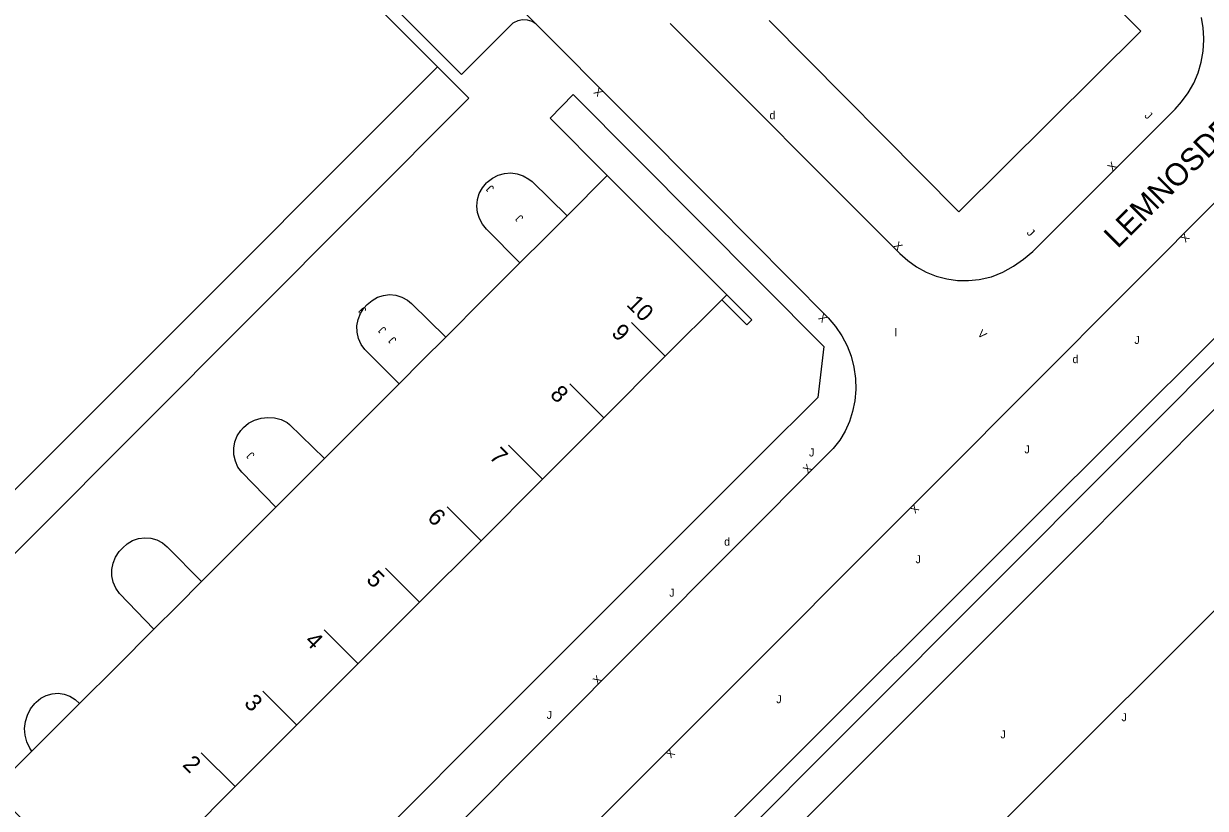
# Model space of a CAD drawing. Extents: x 134999 to 136502, y 457398 to 459002.
# Drawn here: x 136324 to 136397.9, y 458465.6 to 458514.6 of the extents above; entities that cross this region are included whole.
import ezdxf

# ---------------------------------------------------------------- set-up
doc = ezdxf.new("R2010")
doc.units = 0
for name, color, linetype in [('RI_DGTB_15', 7, 'Continuous'), ('RI_DGTB_18', 7, 'Continuous'), ('RI_DGTB_19', 7, 'Continuous'), ('RI_DGTB_29', 7, 'Continuous'), ('RI_DGTB_3', 7, 'Continuous'), ('RI_DGTB_30', 7, 'Continuous'), ('RI_DGTB_31', 7, 'Continuous'), ('RI_DGTB_35', 7, 'Continuous'), ('RI_DGTB_36', 7, 'Continuous'), ('RI_DGTB_37', 7, 'Continuous'), ('RI_DGTB_43', 7, 'Continuous'), ('RI_DGTB_48', 7, 'Continuous'), ('RI_DGTB_53', 7, 'Continuous'), ('RI_DGTB_54', 7, 'Continuous')]:
    doc.layers.add(name, color=color, linetype=linetype)

msp = doc.modelspace()

# ---------------------------------------------------------------- linework, layer by layer
at = {"layer": 'RI_DGTB_15'}
for p, q in [((136364.13, 458493.812), (136362.008, 458495.933)), ((136360.291, 458489.97), (136358.169, 458492.091)), ((136356.452, 458486.128), (136354.33, 458488.249)), ((136352.613, 458482.286), (136350.491, 458484.407)), ((136348.774, 458478.444), (136346.652, 458480.565)), ((136344.935, 458474.602), (136342.813, 458476.723)), ((136341.096, 458470.76), (136338.974, 458472.881)), ((136337.257, 458466.918), (136335.135, 458469.039))]:
    msp.add_line(p, q, dxfattribs=at)
at = {"layer": 'RI_DGTB_18'}
msp.add_lwpolyline([(136422.182, 458501.627), (136344.334, 458423.872), (136338.598, 458418.177)], dxfattribs=at)
at = {"layer": 'RI_DGTB_19'}
msp.add_lwpolyline([(136349.904, 458511.901), (136311.407, 458473.379), (136311.01, 458473.788)], dxfattribs=at)
at = {"layer": 'RI_DGTB_3'}
for p, q in [((136357.996, 458502.599), (136360.506, 458505.111)), ((136360.506, 458505.111), (136367.969, 458497.654)), ((136356.662, 458501.264), (136357.996, 458502.599)), ((136355.045, 458499.646), (136356.662, 458501.264)), ((136352.815, 458497.415), (136355.045, 458499.646)), ((136367.665, 458497.35), (136367.969, 458497.654)), ((136350.413, 458495.012), (136352.815, 458497.415)), ((136364.108, 458493.79), (136367.665, 458497.35)), ((136348.965, 458493.564), (136350.413, 458495.012)), ((136360.227, 458489.906), (136364.108, 458493.79)), ((136347.5, 458492.097), (136348.965, 458493.564)), ((136345.095, 458489.69), (136347.5, 458492.097)), ((136342.831, 458487.425), (136345.095, 458489.69)), ((136356.406, 458486.084), (136360.227, 458489.906)), ((136341.311, 458485.903), (136342.831, 458487.425)), ((136339.791, 458484.382), (136341.311, 458485.903)), ((136352.551, 458482.226), (136356.406, 458486.084)), ((136337.468, 458482.057), (136339.791, 458484.382)), ((136335.154, 458479.741), (136337.468, 458482.057)), ((136348.773, 458478.445), (136352.551, 458482.226)), ((136333.64, 458478.225), (136335.154, 458479.741)), ((136344.938, 458474.608), (136348.773, 458478.445)), ((136332.171, 458476.756), (136333.64, 458478.225)), ((136329.83, 458474.414), (136332.171, 458476.756)), ((136341.044, 458470.71), (136344.938, 458474.608)), ((136327.524, 458472.107), (136329.83, 458474.414)), ((136325.984, 458470.566), (136327.524, 458472.107)), ((136324.55, 458469.131), (136325.984, 458470.566)), ((136337.257, 458466.922), (136341.044, 458470.71)), ((136333.411, 458463.073), (136337.257, 458466.922))]:
    msp.add_line(p, q, dxfattribs=at)
msp.add_lwpolyline([(136329.574, 458459.233), (136322.111, 458466.69), (136324.55, 458469.131)], dxfattribs=at)
at = {"layer": 'RI_DGTB_48'}
msp.add_lwpolyline([(136367.665, 458497.35), (136369.235, 458495.781), (136369.539, 458496.085), (136367.969, 458497.654)], dxfattribs=at)
at = {"layer": 'RI_DGTB_53'}
msp.add_lwpolyline([(136409.16, 458504.18), (136359.43, 458454.33), (136319.75, 458414.69)], dxfattribs=at)
at = {"layer": 'RI_DGTB_54'}
for points in [[(136356.059, 458514.557), (136355.806, 458514.726), (136355.518, 458514.824), (136355.215, 458514.844), (136354.916, 458514.784), (136354.644, 458514.649), (136354.606, 458514.622), (136351.387, 458511.415), (136329.018, 458533.821), (136332.23, 458537.041), (136332.393, 458537.269), (136332.486, 458537.534), (136332.501, 458537.814), (136332.436, 458538.087), (136332.303, 458538.323)], [(136356.059, 458514.557), (136344.143, 458526.51), (136332.303, 458538.323)], [(136349.904, 458511.901), (136327.534, 458534.286), (136299.084, 458505.801), (136299.179, 458505.7)], [(136370.631, 458514.798), (136382.484, 458502.832), (136393.843, 458514.124), (136379.318, 458528.704), (136376.797, 458526.164)], [(136356.059, 458514.557), (136367.126, 458503.456), (136374.312, 458496.212), (136374.769, 458495.677), (136375.163, 458495.094), (136375.488, 458494.47), (136375.74, 458493.813), (136375.916, 458493.131), (136376.013, 458492.434), (136376.031, 458491.731), (136375.969, 458491.03), (136375.834, 458490.365), (136375.639, 458489.735), (136375.37, 458489.133), (136375.029, 458488.568), (136374.623, 458488.048), (136374.273, 458487.688), (136339.095, 458452.402), (136320.134, 458433.456), (136314.084, 458427.361), (136313.551, 458426.918), (136312.97, 458426.54), (136312.35, 458426.231), (136312.232, 458426.182)], [(136364.433, 458514.612), (136378.66, 458500.369), (136378.779, 458500.245), (136379.284, 458499.792), (136379.838, 458499.401), (136380.435, 458499.079), (136381.066, 458498.828), (136381.722, 458498.654), (136382.394, 458498.558), (136383.072, 458498.541), (136383.748, 458498.605), (136384.411, 458498.747), (136384.521, 458498.785), (136385.224, 458499.077), (136385.893, 458499.44), (136386.519, 458499.872), (136387.097, 458500.367), (136396.003, 458509.264), (136396.399, 458509.704), (136396.81, 458510.27), (136397.154, 458510.879), (136397.426, 458511.524), (136397.623, 458512.196), (136397.742, 458512.885), (136397.781, 458513.584), (136397.783, 458513.69), (136397.748, 458514.343), (136397.633, 458514.987)], [(136310.662, 458468.653), (136351.861, 458509.942), (136349.904, 458511.901)], [(136360.506, 458505.111), (136356.933, 458508.692), (136358.378, 458510.181), (136374.035, 458494.429), (136373.666, 458491.237), (136370.096, 458487.695), (136330, 458447.573), (136320.509, 458457.06), (136321.368, 458457.947), (136310.662, 458468.653)], [(136403.045, 458507.995), (136399.052, 458504.012), (136381.156, 458486.05), (136350.226, 458455.07), (136321.819, 458426.677), (136315.505, 458420.291)], [(136355.045, 458499.646), (136352.963, 458501.76), (136352.704, 458502.067), (136352.511, 458502.419), (136352.392, 458502.802), (136352.351, 458503.201), (136352.389, 458503.6), (136352.506, 458503.984), (136352.697, 458504.338), (136352.953, 458504.646), (136353.008, 458504.698), (136353.324, 458504.948), (136353.683, 458505.13), (136354.071, 458505.238), (136354.473, 458505.267), (136354.873, 458505.217), (136355.255, 458505.089), (136355.604, 458504.888), (136355.801, 458504.727), (136357.996, 458502.599)], [(136407.925, 458504.409), (136404.34, 458500.81), (136386.861, 458483.411), (136370.165, 458466.723), (136332.021, 458428.458), (136318.991, 458415.444)], [(136321.225, 458413.215), (136321.203, 458413.237), (136345.138, 458437.192), (136389.12, 458481.131), (136408.361, 458500.463), (136411.61, 458503.681)], [(136347.5, 458492.097), (136345.355, 458494.23), (136345.122, 458494.557), (136344.958, 458494.924), (136344.87, 458495.316), (136344.861, 458495.717), (136344.932, 458496.113), (136345.079, 458496.486), (136345.298, 458496.823), (136345.507, 458497.048), (136345.801, 458497.307), (136346.141, 458497.5), (136346.514, 458497.621), (136346.903, 458497.663), (136347.293, 458497.626), (136347.667, 458497.511), (136348.01, 458497.322), (136348.268, 458497.108), (136350.413, 458495.012)], [(136339.791, 458484.382), (136337.657, 458486.561), (136337.424, 458486.892), (136337.261, 458487.263), (136337.173, 458487.658), (136337.165, 458488.063), (136337.236, 458488.461), (136337.384, 458488.838), (136337.603, 458489.179), (136337.765, 458489.36), (136338.093, 458489.625), (136338.466, 458489.824), (136338.869, 458489.949), (136339.289, 458489.996), (136339.709, 458489.963), (136340.117, 458489.852), (136340.495, 458489.665), (136340.653, 458489.559), (136342.831, 458487.425)], [(136332.171, 458476.756), (136330.011, 458478.981), (136329.784, 458479.317), (136329.626, 458479.691), (136329.545, 458480.089), (136329.544, 458480.495), (136329.622, 458480.893), (136329.776, 458481.268), (136330.001, 458481.606), (136330.221, 458481.837), (136330.508, 458482.101), (136330.842, 458482.3), (136331.21, 458482.428), (136331.596, 458482.477), (136331.985, 458482.447), (136332.358, 458482.338), (136332.702, 458482.156), (136332.994, 458481.915), (136335.154, 458479.741)], [(136324.55, 458469.131), (136324.414, 458469.333), (136324.23, 458469.719), (136324.12, 458470.133), (136324.089, 458470.56), (136324.138, 458470.986), (136324.265, 458471.395), (136324.466, 458471.773), (136324.733, 458472.108), (136324.809, 458472.192), (136325.1, 458472.438), (136325.437, 458472.619), (136325.804, 458472.725), (136326.185, 458472.753), (136326.564, 458472.701), (136326.923, 458472.572), (136327.248, 458472.371), (136327.524, 458472.107)]]:
    msp.add_lwpolyline(points, dxfattribs=at)

# ---------------------------------------------------------------- texts
at = {"layer": 'RI_DGTB_29'}
for p in [(136370.643, 458508.626), (136389.579, 458493.382), (136367.806, 458481.978)]:
    msp.add_text('d', height=0.5, dxfattribs=at).set_placement(p)
at = {"layer": 'RI_DGTB_30'}
for s, rotation, p in [('X', 135.23016, (136360.274, 458510.331)), ('X', 45.00754, (136392.075, 458505.339)), ('X', 225.00754, (136396.589, 458501.552)), ('X', 314.91019, (136378.341, 458500.69)), ('X', 135.23016, (136374.307, 458496.22)), ('V', 316.11108, (136383.6, 458495.168)), ('X', 45.00754, (136373.039, 458486.45)), ('X', 225.00754, (136379.695, 458484.604)), ('X', 45.00754, (136359.898, 458473.261)), ('X', 225.00754, (136364.428, 458469.319))]:
    msp.add_text(s, height=0.5, rotation=rotation, dxfattribs=at).set_placement(p)
at = {"layer": 'RI_DGTB_31'}
for rotation, p in [(314.45853, (136394.038, 458508.814)), (134.4308, (136353.472, 458504.326)), (134.4308, (136355.296, 458502.474)), (314.45853, (136386.683, 458501.495)), (134.4308, (136345.49, 458496.72)), (134.4308, (136346.73, 458495.486)), (134.4308, (136347.369, 458494.851)), (134.4308, (136338.499, 458487.65))]:
    msp.add_text('J', height=0.5, rotation=rotation, dxfattribs=at).set_placement(p)
for p in [(136393.443, 458494.584), (136373.111, 458487.552), (136386.573, 458487.749), (136379.767, 458480.883), (136364.378, 458478.789), (136371.066, 458472.133), (136356.714, 458471.155), (136392.639, 458471.01), (136385.078, 458469.937)]:
    msp.add_text('J', height=0.5, dxfattribs=at).set_placement(p)
at = {"layer": 'RI_DGTB_35'}
msp.add_text('10', height=1.054, rotation=315.0154, dxfattribs=at).set_placement((136361.644, 458497.008))
at = {"layer": 'RI_DGTB_36'}
for s, p in [('9', (136360.707, 458495.213)), ('8', (136356.871, 458491.368)), ('7', (136353.074, 458487.484)), ('6', (136349.199, 458483.677)), ('5', (136345.391, 458479.806)), ('4', (136341.546, 458475.97)), ('3', (136337.754, 458472.08)), ('2', (136333.91, 458468.244))]:
    msp.add_text(s, height=1.054, rotation=315.0154, dxfattribs=at).set_placement(p)
at = {"layer": 'RI_DGTB_37'}
msp.add_text('LEMNOSDREEF', height=1.4, rotation=45, dxfattribs=at).set_placement((136392.397, 458500.498))
at = {"layer": 'RI_DGTB_43'}
msp.add_text('l', height=0.5, dxfattribs=at).set_placement((136378.459, 458495.055))

doc.saveas('drawing.dxf')
